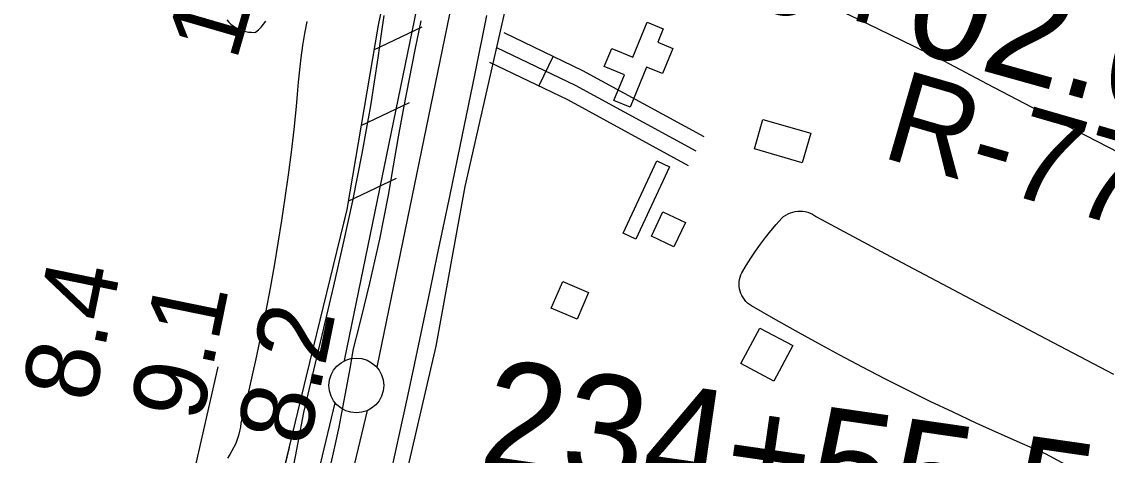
# Model space of a CAD drawing. Extents: x 3683402 to 3721514, y 487807 to 513565.
# Drawn here: x 3712689 to 3713679, y 499943 to 500339 of the extents above; entities that cross this region are included whole.
import ezdxf

# ---------------------------------------------------------------- set-up
doc = ezdxf.new("R2010")
doc.units = 0
for name, color, linetype in [('V-BLDG-OTLN', 7, 'Continuous'), ('V-FLOD-BASE', 7, 'Continuous'), ('V-LEVE-TOET', 7, 'Continuous'), ('V-RIVR-RANG', 7, 'Continuous'), ('V-RIVR-RANG-IDEN', 7, 'Continuous'), ('V-ROAD-CNTR', 7, 'Continuous'), ('V-RRAP-FSHR', 7, 'Continuous'), ('V-SITE-VEGE', 7, 'Continuous'), ('V-SURV-IDEN', 7, 'Continuous'), ('V-SURV-LINE', 7, 'Continuous')]:
    doc.layers.add(name, color=color, linetype=linetype)

msp = doc.modelspace()

# ---------------------------------------------------------------- linework, layer by layer
at = {"layer": 'V-BLDG-OTLN'}
for points in [[(3713259, 500297.39), (3713243.87, 500260.73), (3713229.24, 500266.77), (3713238.9, 500290.17), (3713220.38, 500297.82), (3713227.24, 500314.45), (3713246.32, 500306.57), (3713259.43, 500338.33), (3713274.25, 500332.22), (3713269.21, 500320), (3713282.97, 500314.32), (3713273.5, 500291.4)], [(3713365.05, 500249.72), (3713408.77, 500237.07), (3713400.99, 500210.19), (3713357.27, 500222.83)], [(3713279.91, 500206.37), (3713249.25, 500140.59), (3713237.53, 500146.05), (3713268.2, 500211.83)], [(3713294.44, 500155.73), (3713283.95, 500133.54), (3713263.46, 500143.23), (3713273.95, 500165.41)], [(3713206.12, 500091.9), (3713195.59, 500067.38), (3713172.12, 500077.45), (3713182.64, 500101.97)], [(3713362.4, 500059.39), (3713392.32, 500043.39), (3713374.97, 500010.92), (3713345.05, 500026.91)]]:
    msp.add_lwpolyline(points, close=True, dxfattribs=at)
at = {"layer": 'V-FLOD-BASE'}
msp.add_lwpolyline([(3713052.99, 500339.54), (3713047.58, 500313.15), (3713042.37, 500286.72), (3713037.34, 500260.24), (3713032.52, 500233.74), (3713027.89, 500207.2), (3713023.45, 500180.63), (3713019.49, 500160.46), (3713015.32, 500140.34), (3713010.93, 500120.27), (3713006.33, 500100.24), (3713001.52, 500080.26), (3712996.5, 500060.34), (3712991.26, 500040.47), (3712988.29, 500022.54), (3712985.12, 500004.65), (3712981.75, 499986.79), (3712978.18, 499968.97), (3712974.41, 499951.19), (3712970.44, 499933.45)], dxfattribs=at)
at = {"layer": 'V-LEVE-TOET'}
for points in [[(3712941.29, 499955.12), (3712946.34, 499982.28), (3712955.66, 500020.82), (3712964.79, 500059.4), (3712973.71, 500098.03), (3712982.44, 500136.71), (3712990.97, 500175.42), (3712995.44, 500197.04), (3712999.66, 500218.7), (3713003.64, 500240.4), (3713007.37, 500262.15), (3713010.87, 500283.94), (3713014.11, 500305.77), (3713017.11, 500327.63), (3713019.64, 500344.32)], [(3713113.01, 500344.48), (3713102.04, 500289.94), (3713090.89, 500235.44), (3713079.53, 500180.98), (3713067.98, 500126.57), (3713061.27, 500093.49), (3713054.42, 500060.45), (3713047.42, 500027.44), (3713040.27, 499994.45), (3713032.97, 499961.5), (3713024.58, 499922.6)], [(3712935.99, 499928.01), (3712941.29, 499955.12)]]:
    msp.add_lwpolyline(points, dxfattribs=at)
at = {"layer": 'V-ROAD-CNTR'}
msp.add_line((3713173.83, 500307.19), (3713160.87, 500280.13), dxfattribs=at)
for points in [[(3713009.46, 499793.9), (3713067.04, 500042.91), (3713093.56, 500188.37), (3713137.19, 500381.26), (3713184.45, 500619.44), (3713228.39, 500790), (3713275.62, 500975.17), (3713314.94, 501148.65), (3713351.76, 501305.17), (3713376.05, 501412.28), (3713396.6, 501490.5), (3713419.75, 501576.17), (3713457.87, 501695.65), (3713521.56, 501879.03), (3713579.56, 502034.86), (3713618.36, 502142.01), (3713656.24, 502241.27)], [(3713128.74, 500328.8), (3713200.55, 500294.38), (3713311.16, 500234.12)], [(3713122.26, 500315.27), (3713193.71, 500281.02), (3713303.98, 500220.95)], [(3713115.78, 500301.74), (3713186.88, 500267.67), (3713296.8, 500207.77)]]:
    msp.add_lwpolyline(points, dxfattribs=at)
at = {"layer": 'V-RRAP-FSHR'}
for p, q in [((3713010.29, 500313.05), (3713054.42, 500333.96)), ((3712998.56, 500244.04), (3713042.69, 500264.95)), ((3712986.83, 500175.03), (3713030.96, 500195.94))]:
    msp.add_line(p, q, dxfattribs=at)
for points in [[(3713215.38, 501199.52), (3713215.16, 501199.04), (3713190.66, 501097.86), (3713155.32, 500946.39), (3713121.46, 500793.54), (3713081.91, 500633.6), (3713037.95, 500449.97), (3713014.15, 500335.74), (3712985.58, 500167.62), (3712948.6, 500015.38), (3712895.06, 499793.38), (3712848.81, 499580.19), (3712803.55, 499393.18), (3712755.01, 499197.98), (3712695.24, 498963.88), (3712634.25, 498696.68), (3712581.54, 498471.38), (3712546.71, 498325.63), (3712531.16, 498260.67), (3712525.3, 498190.57), (3712522.23, 498095.14)], [(3713215.38, 501199.52), (3713215.16, 501199.04), (3713190.66, 501097.86), (3713155.32, 500946.39), (3713121.46, 500793.54), (3713081.91, 500633.6), (3713037.95, 500449.97), (3713014.15, 500335.74), (3712985.58, 500167.62), (3712982.13, 500153.43)], [(3712867.93, 500023.93), (3712462.27, 498241.04), (3712294.2, 497099.97), (3712107.83, 496305.16), (3711903.84, 495296.45), (3711748.32, 494629.16), (3711676.95, 494440.8), (3711574.55, 494239), (3711331.37, 493807.46), (3711144.27, 493495.21)], [(3712932.93, 499950.38), (3712895.06, 499793.38), (3712848.81, 499580.19), (3712803.55, 499393.18), (3712755.01, 499197.98), (3712695.24, 498963.88), (3712693.92, 498958.09)]]:
    msp.add_lwpolyline(points, dxfattribs=at)
at = {"layer": 'V-SITE-VEGE'}
for points in [[(3713689.98, 500219.27), (3713649.9, 500239.88), (3713609.92, 500260.68), (3713570.04, 500281.67), (3713530.26, 500302.85), (3713491.05, 500322.01), (3713451.77, 500340.99), (3713412.39, 500359.79), (3713372.94, 500378.42)], [(3712876.28, 500340.33), (3712877.98, 500338.4), (3712879.83, 500336.62), (3712881.83, 500335), (3712883.96, 500333.56), (3712886.2, 500332.3), (3712888.54, 500331.24), (3712890.96, 500330.38), (3712893.45, 500329.73), (3712895.98, 500329.29), (3712898.54, 500329.07), (3712901.12, 500329.06), (3712902.37, 500329.17), (3712904.99, 500331.44), (3712907.45, 500333.87), (3712909.75, 500336.46), (3712911.88, 500339.19)], [(3712949.14, 500339.06), (3712947.12, 500328.05), (3712945.32, 500317), (3712943.73, 500305.92), (3712942.35, 500294.82), (3712941.18, 500283.68), (3712940.23, 500272.53), (3712939.49, 500261.36), (3712937.21, 500240.55), (3712934.73, 500219.77), (3712932.04, 500199.01), (3712929.15, 500178.28), (3712926.06, 500157.57), (3712922.76, 500136.9), (3712919.26, 500116.27), (3712915.56, 500095.66), (3712911.65, 500075.1), (3712907.54, 500054.57), (3712903.23, 500034.09), (3712898.72, 500013.65), (3712894.01, 499993.25), (3712889.09, 499972.9), (3712888.55, 499969.07), (3712887.79, 499965.28), (3712886.82, 499961.53), (3712885.63, 499957.85), (3712884.25, 499954.23), (3712882.66, 499950.71), (3712880.88, 499947.27), (3712878.9, 499943.95), (3712876.74, 499940.74)], [(3713649.18, 499930.39), (3713622.92, 499944.55), (3713601.71, 499953.74), (3713580.58, 499963.14), (3713559.54, 499972.74), (3713538.6, 499982.54), (3713517.76, 499992.54), (3713497.01, 500002.74), (3713476.36, 500013.14), (3713455.81, 500023.74), (3713435.37, 500034.53), (3713415.02, 500045.53), (3713394.79, 500056.72), (3713374.66, 500068.1), (3713354.65, 500079.68), (3713352.84, 500080.86), (3713351.15, 500082.21), (3713349.6, 500083.72), (3713348.19, 500085.36), (3713346.95, 500087.13), (3713345.88, 500089.01), (3713344.99, 500090.99), (3713344.29, 500093.04), (3713343.79, 500095.14), (3713343.5, 500097.28), (3713343.4, 500099.45), (3713343.51, 500101.61), (3713343.83, 500103.75), (3713344.35, 500105.85), (3713345.06, 500107.89), (3713345.96, 500109.86), (3713349.91, 500116.51), (3713354.04, 500123.05), (3713358.34, 500129.47), (3713362.82, 500135.78), (3713367.46, 500141.95), (3713372.28, 500148.01), (3713377.26, 500153.92), (3713382.4, 500159.7), (3713383.99, 500161.03), (3713386.05, 500162.46), (3713388.06, 500163.58), (3713390.16, 500164.49), (3713392.34, 500165.21), (3713394.58, 500165.71), (3713396.86, 500166), (3713399.15, 500166.08), (3713401.44, 500165.93), (3713403.71, 500165.57), (3713405.93, 500165), (3713408.08, 500164.23), (3713410.16, 500163.25), (3713412.13, 500162.08), (3713413.99, 500160.73), (3713481.53, 500124.59), (3713549.19, 500088.66), (3713616.94, 500052.92), (3713684.81, 500017.38)]]:
    msp.add_lwpolyline(points, dxfattribs=at)
at = {"layer": 'V-SURV-LINE'}
for points in [[(3712983.63, 500029.65), (3713066.92, 500434.65)], [(3713096.3, 500428.59), (3713013.01, 500023.59)], [(3712559.08, 498252.55), (3712975.05, 499991.09)], [(3713004.23, 499984.13), (3712588.26, 498245.59)]]:
    msp.add_lwpolyline(points, dxfattribs=at)
msp.add_circle((3712994.29, 500007.05), 25, dxfattribs=at)

# ---------------------------------------------------------------- texts
at = {"layer": 'V-RIVR-RANG'}
for s, rotation, p in [('10.1', 73.79833, (3712884.68, 500301.98)), ('8.4', 78.46833, (3712754.53, 499989.86)), ('9.1', 78.46833, (3712853.03, 499972.44)), ('8.2', 78.46833, (3712950.59, 499950.37))]:
    msp.add_text(s, height=67, rotation=rotation, dxfattribs=at).set_placement(p)
at = {"layer": 'V-RIVR-RANG-IDEN'}
msp.add_text('R-77.1', height=83, rotation=343.84192, dxfattribs=at).set_placement((3713471.36, 500215.73))
at = {"layer": 'V-SURV-IDEN'}
for s, rotation, p in [('230+02.0', 344.4073, (3713198.99, 500396.41)), ('234+55.5', 351.76569, (3713104.31, 499933.14))]:
    msp.add_text(s, height=100, rotation=rotation, dxfattribs=at).set_placement(p)

doc.saveas('drawing.dxf')
